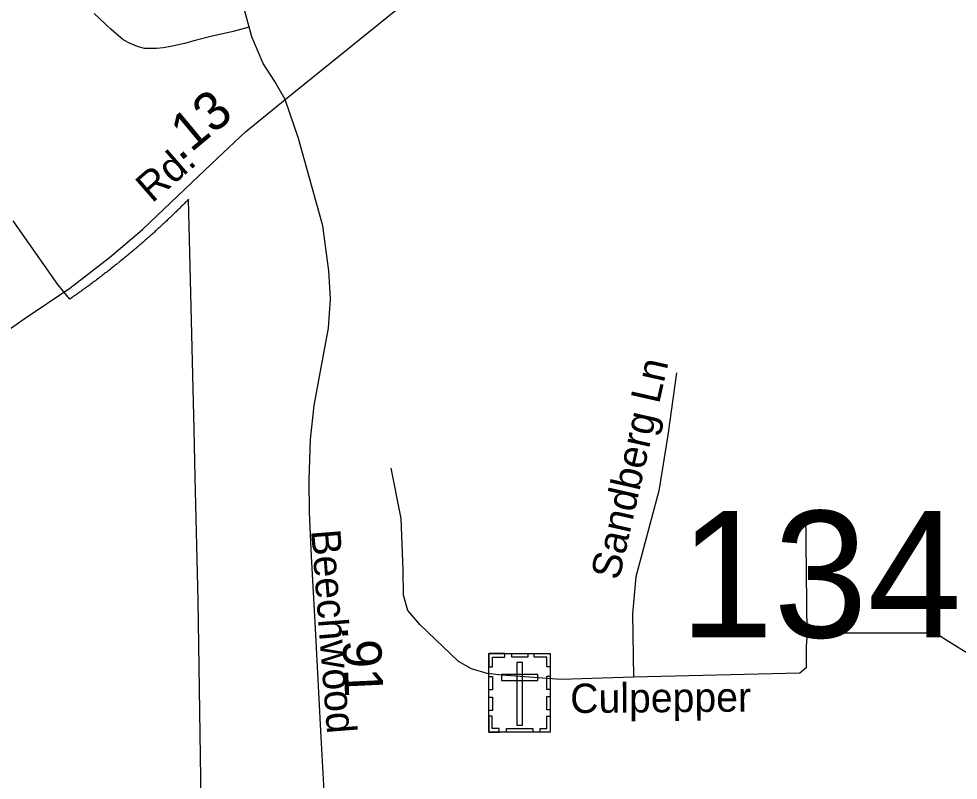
# Model space of a CAD drawing. Extents: x 2220236 to 2384410, y 720751 to 894131.
# Drawn here: x 2340644 to 2343690, y 794497 to 796965 of the extents above; entities that cross this region are included whole.
import ezdxf

# ---------------------------------------------------------------- set-up
doc = ezdxf.new("R2010")
doc.units = 0
for name, color, linetype in [('Exist Boundary Political City Limit New', 7, 'Continuous'), ('Exist Cultural Cemetery CELL', 7, 'Continuous'), ('Exist Road Non-System Type 51', 7, 'Continuous'), ('Exist Road Non-System Type 51 Label', 7, 'Continuous'), ('Exist Road Secondary Mileage Hundredths English Label', 7, 'Continuous'), ('Exist Road Secondary Structure Standard Bridge Number Label', 7, 'Continuous'), ('Exist Road Secondary Type 51 Attributed', 7, 'Continuous'), ('Exist Road Secondary Type 51 Label', 7, 'Continuous'), ('Map Preparation Boundary City Limit Buffer Line', 7, 'Continuous')]:
    doc.layers.add(name, color=color, linetype=linetype)

msp = doc.modelspace()

# ---------------------------------------------------------------- linework, layer by layer
at = {"layer": 'Exist Boundary Political City Limit New'}
msp.add_lwpolyline([(2341235.8, 794432.1), (2341226.2, 795079.1), (2341216.5, 795479.9), (2341212.8, 795633.5), (2341200, 796163.1), (2341194.8, 796380.4), (2341190, 796375.3), (2341187, 796372.3), (2341184, 796369.4), (2341181, 796366.4), (2341178, 796363.4), (2341175, 796360.4), (2341172, 796357.5), (2341169, 796354.5), (2341166, 796351.6), (2341163, 796348.6), (2341160, 796345.7), (2341157, 796342.8), (2341154, 796339.8), (2341151, 796336.9), (2341148, 796334), (2341145, 796331.1), (2341142, 796328.1), (2341139, 796325.2), (2341136, 796322.4), (2341133, 796319.4), (2341129.8, 796316.6), (2341126.8, 796313.7), (2341123.8, 796310.8), (2341120.8, 796307.9), (2341117.8, 796305.1), (2341116.5, 796303.9), (2341114.5, 796302.2), (2341111.5, 796299.3), (2341108.5, 796296.4), (2341105.2, 796293.6), (2341102.2, 796290.8), (2341099.2, 796287.9), (2341096, 796285.1), (2341093, 796282.2), (2341090, 796279.4), (2341086.8, 796276.6), (2341083.8, 796273.8), (2341080.5, 796270.9), (2341077.5, 796268.1), (2341074.2, 796265.3), (2341071.2, 796262.5), (2341068, 796259.8), (2341065, 796256.9), (2341061.8, 796254.1), (2341058.5, 796251.4), (2341055.5, 796248.6), (2341052.2, 796245.8), (2341049.2, 796243.1), (2341046, 796240.3), (2341042.8, 796237.6), (2341039.5, 796234.8), (2341036.5, 796232.1), (2341033.2, 796229.3), (2341030, 796226.6), (2341027, 796223.8), (2341023.8, 796221.1), (2341020.5, 796218.4), (2341017.2, 796215.7), (2341014, 796213), (2341010.8, 796210.2), (2341007.8, 796207.6), (2341004.5, 796204.9), (2341001.2, 796202.2), (2340998, 796199.5), (2340994.8, 796196.8), (2340991.5, 796194.1), (2340988.2, 796191.5), (2340985, 796188.8), (2340981.8, 796186.1), (2340975.2, 796180.9), (2340972, 796178.2), (2340962.2, 796170.3), (2340959, 796167.7), (2340955.5, 796165.1), (2340952.2, 796162.4), (2340949, 796159.9), (2340942.5, 796154.6), (2340939, 796152.1), (2340935.8, 796149.5), (2340932.5, 796146.9), (2340929.2, 796144.3), (2340925.8, 796141.8), (2340922.5, 796139.2), (2340919.2, 796136.6), (2340916, 796134.1), (2340912.5, 796131.5), (2340909.2, 796128.9), (2340905.8, 796126.4), (2340902.5, 796123.9), (2340899.2, 796121.4), (2340895.8, 796118.8), (2340892.5, 796116.3), (2340889, 796113.8), (2340885.8, 796111.3), (2340882.2, 796108.8), (2340879, 796106.3), (2340875.5, 796103.8), (2340872.2, 796101.3), (2340868.8, 796098.9), (2340865.5, 796096.4), (2340862, 796093.9), (2340858.5, 796091.4), (2340855.2, 796089), (2340851.8, 796086.5), (2340848.5, 796084.1), (2340845, 796081.6), (2340841.5, 796079.2), (2340838, 796076.8), (2340834.8, 796074.3), (2340831.2, 796071.9), (2340827.8, 796069.5), (2340824.5, 796067.1), (2340821, 796064.7), (2340818.5, 796062.9), (2340817.5, 796062.3), (2340814, 796059.9), (2340810.5, 796057.5), (2340809.8, 796056.9), (2340809.2, 796057.4), (2340770.8, 796104.5), (2340626.2, 796310.7)], dxfattribs=at)
at = {"layer": 'Exist Cultural Cemetery CELL'}
for points in [[(2342168.2, 794907.5), (2342367.3, 794907.5), (2342367.3, 794652.9), (2342168.2, 794652.9)], [(2342168.2, 794864.2), (2342179.5, 794864.2), (2342179.5, 794896.4), (2342220.1, 794896.3), (2342220.1, 794907.5), (2342168.2, 794907.5)], [(2342242.2, 794907.5), (2342294.1, 794907.5), (2342294.1, 794896.1), (2342242.2, 794896.1)], [(2342367.3, 794864.1), (2342356, 794864.1), (2342356, 794896.3), (2342315.4, 794896.3), (2342315.4, 794907.4), (2342367.3, 794907.4)], [(2342277.2, 794878.2), (2342258.5, 794878.2), (2342258.5, 794675.4), (2342277.2, 794675.4)], [(2342168.2, 794790), (2342168.2, 794833.3), (2342179.5, 794833.3), (2342179.5, 794790)], [(2342209, 794839.4), (2342209, 794820.7), (2342326.7, 794820.7), (2342326.7, 794839.4)], [(2342355.9, 794791), (2342355.9, 794834.4), (2342367.3, 794834.4), (2342367.3, 794791)], [(2342168.1, 794722.8), (2342168.1, 794766.1), (2342179.5, 794766.1), (2342179.5, 794722.8)], [(2342355.9, 794725.1), (2342355.9, 794768.4), (2342367.3, 794768.4), (2342367.3, 794725.1)], [(2342201.2, 794652.9), (2342201.2, 794664.4), (2342179.3, 794664.4), (2342179.3, 794704.8), (2342168.1, 794704.8), (2342168.1, 794652.9)], [(2342334.1, 794652.9), (2342334.1, 794664.3), (2342356.1, 794664.3), (2342356.1, 794704.8), (2342367.3, 794704.8), (2342367.3, 794652.9)], [(2342225.6, 794664.3), (2342310.5, 794664.3), (2342310.5, 794652.9), (2342225.6, 794652.9)]]:
    msp.add_lwpolyline(points, close=True, dxfattribs=at)
at = {"layer": 'Exist Road Non-System Type 51'}
msp.add_line((2343200.5, 794973.9), (2343195.5, 795364.9), dxfattribs=at)
for points in [[(2341391, 796938.4), (2341335, 796923.5), (2341270.8, 796908.7), (2341216.4, 796895.5), (2341181.8, 796885.6), (2341137.4, 796875.8), (2341112.7, 796870.8), (2341091.2, 796869.2), (2341073.1, 796869.2), (2341051.7, 796869.2), (2341032, 796874.1), (2341007.2, 796884), (2340982.5, 796897.2), (2340943, 796931.8), (2340888.7, 796982.9)], [(2342776.2, 795817.8), (2342748.7, 795615.6), (2342718.8, 795435.3), (2342644.2, 795156.4), (2342633.7, 795036.3), (2342637.1, 794831.6)], [(2342637.1, 794831.6), (2342402.1, 794824), (2342210.2, 794837.3), (2342162.2, 794842.8), (2342111.9, 794858.1), (2342069.7, 794881.6), (2341944.2, 795002.1), (2341905.7, 795047.6), (2341891.1, 795097.4), (2341890.1, 795179.4), (2341884.1, 795345.2), (2341851.1, 795508.4)], [(2343200.5, 794973.9), (2343197, 794931.7), (2343197, 794861.4), (2343175.9, 794843.8), (2342637.1, 794831.6)], [(2344303.6, 794792.4), (2344232.9, 794805.1), (2344193.7, 794807.6), (2344109.1, 794819), (2343907, 794812.2), (2343840.2, 794833.3), (2343615.3, 794973.9), (2343200.5, 794973.9)]]:
    msp.add_lwpolyline(points, dxfattribs=at)
at = {"layer": 'Exist Road Secondary Type 51 Attributed'}
for points in [[(2341508, 796703.8), (2341900, 797020.8), (2341979.4, 797075.8), (2342046.7, 797132.6), (2342129.4, 797223.6), (2342279.2, 797407.2), (2342391.9, 797518.6), (2342439.4, 797561.2), (2342617.7, 797693.3), (2342839.7, 797851.9), (2342958.5, 797947.3), (2343031.7, 798010.2), (2343136.3, 798119.3), (2343335.7, 798337.7), (2343426.4, 798444.6), (2343478.6, 798503.5)], [(2341508, 796703.8), (2341474.2, 796762.4), (2341436.3, 796820), (2341400.1, 796907.4), (2341367.1, 797026.1), (2341144.5, 797923.2), (2341033.7, 798390.3)], [(2336234.6, 793422.4), (2336876.5, 793783.6), (2337003.6, 793857), (2337150.5, 793942.8), (2337477.8, 794154.7), (2337639.7, 794247.5), (2337890.1, 794400.6), (2338347.2, 794663.5), (2338866.6, 794937.5), (2339356.6, 795214.8), (2339691.2, 795400.2), (2339835, 795488.4), (2340543.2, 795909.9), (2340662.2, 795992.7), (2340809.6, 796092.1), (2340938.1, 796191.3), (2341045.1, 796281.9), (2341205.2, 796434.8), (2341288.9, 796513.6), (2341379.2, 796598.7), (2341508, 796703.8)], [(2341635.9, 794441.6), (2341624.9, 794636.7), (2341606.2, 794989.3), (2341593.1, 795223.2), (2341587, 795364.4), (2341585.9, 795471), (2341590.3, 795601.7), (2341602.4, 795711.6), (2341622.2, 795822.6), (2341648.5, 795962.1), (2341655.1, 796057.7), (2341649.4, 796148.7), (2341630.4, 796294.5), (2341551.3, 796576.9), (2341508, 796703.8)]]:
    msp.add_lwpolyline(points, dxfattribs=at)
at = {"layer": 'Map Preparation Boundary City Limit Buffer Line'}
msp.add_lwpolyline([(2341235.8, 794432.1), (2341226.2, 795079.1), (2341216.5, 795479.9), (2341212.8, 795633.5), (2341200, 796163.1), (2341194.8, 796380.4), (2341190, 796375.3), (2341187, 796372.3), (2341184, 796369.4), (2341181, 796366.4), (2341178, 796363.4), (2341175, 796360.4), (2341172, 796357.5), (2341169, 796354.5), (2341166, 796351.6), (2341163, 796348.6), (2341160, 796345.7), (2341157, 796342.8), (2341154, 796339.8), (2341151, 796336.9), (2341148, 796334), (2341145, 796331.1), (2341142, 796328.1), (2341139, 796325.2), (2341136, 796322.4), (2341133, 796319.4), (2341129.8, 796316.6), (2341126.8, 796313.7), (2341123.8, 796310.8), (2341120.8, 796307.9), (2341117.8, 796305.1), (2341116.5, 796303.9), (2341114.5, 796302.2), (2341111.5, 796299.3), (2341108.5, 796296.4), (2341105.2, 796293.6), (2341102.2, 796290.8), (2341099.2, 796287.9), (2341096, 796285.1), (2341093, 796282.2), (2341090, 796279.4), (2341086.8, 796276.6), (2341083.8, 796273.8), (2341080.5, 796270.9), (2341077.5, 796268.1), (2341074.2, 796265.3), (2341071.2, 796262.5), (2341068, 796259.8), (2341065, 796256.9), (2341061.8, 796254.1), (2341058.5, 796251.4), (2341055.5, 796248.6), (2341052.2, 796245.8), (2341049.2, 796243.1), (2341046, 796240.3), (2341042.8, 796237.6), (2341039.5, 796234.8), (2341036.5, 796232.1), (2341033.2, 796229.3), (2341030, 796226.6), (2341027, 796223.8), (2341023.8, 796221.1), (2341020.5, 796218.4), (2341017.2, 796215.7), (2341014, 796213), (2341010.8, 796210.2), (2341007.8, 796207.6), (2341004.5, 796204.9), (2341001.2, 796202.2), (2340998, 796199.5), (2340994.8, 796196.8), (2340991.5, 796194.1), (2340988.2, 796191.5), (2340985, 796188.8), (2340981.8, 796186.1), (2340975.2, 796180.9), (2340972, 796178.2), (2340962.2, 796170.3), (2340959, 796167.7), (2340955.5, 796165.1), (2340952.2, 796162.4), (2340949, 796159.9), (2340942.5, 796154.6), (2340939, 796152.1), (2340935.8, 796149.5), (2340932.5, 796146.9), (2340929.2, 796144.3), (2340925.8, 796141.8), (2340922.5, 796139.2), (2340919.2, 796136.6), (2340916, 796134.1), (2340912.5, 796131.5), (2340909.2, 796128.9), (2340905.8, 796126.4), (2340902.5, 796123.9), (2340899.2, 796121.4), (2340895.8, 796118.8), (2340892.5, 796116.3), (2340889, 796113.8), (2340885.8, 796111.3), (2340882.2, 796108.8), (2340879, 796106.3), (2340875.5, 796103.8), (2340872.2, 796101.3), (2340868.8, 796098.9), (2340865.5, 796096.4), (2340862, 796093.9), (2340858.5, 796091.4), (2340855.2, 796089), (2340851.8, 796086.5), (2340848.5, 796084.1), (2340845, 796081.6), (2340841.5, 796079.2), (2340838, 796076.8), (2340834.8, 796074.3), (2340831.2, 796071.9), (2340827.8, 796069.5), (2340824.5, 796067.1), (2340821, 796064.7), (2340818.5, 796062.9), (2340817.5, 796062.3), (2340814, 796059.9), (2340810.5, 796057.5), (2340809.8, 796056.9), (2340809.2, 796057.4), (2340770.8, 796104.5), (2340626.2, 796310.7)], dxfattribs=at)

# ---------------------------------------------------------------- texts
at = {"layer": 'Exist Road Non-System Type 51 Label'}
for s, rotation, p in [('Sandberg Ln', 77.2366, (2342590.3, 795142.6)), ('Culpepper', 0.4846, (2342432.3, 794714.7))]:
    msp.add_text(s, height=95, rotation=rotation, dxfattribs=at).set_placement(p)
at = {"layer": 'Exist Road Secondary Mileage Hundredths English Label'}
for s, rotation, p in [('.13', 39.7488, (2341166.9, 796500.5)), ('.91', 272.6813, (2341691.4, 794997))]:
    msp.add_text(s, height=125, rotation=rotation, dxfattribs=at).set_placement(p)
at = {"layer": 'Exist Road Secondary Structure Standard Bridge Number Label'}
msp.add_text('134', height=410.1, dxfattribs=at).set_placement((2342786, 794959.7))
at = {"layer": 'Exist Road Secondary Type 51 Label'}
for s, rotation, p in [('Rd.', 41.0598, (2341076.2, 796365.9)), ('Beechwood', 274.5358, (2341591.6, 795306.8))]:
    msp.add_text(s, height=95, rotation=rotation, dxfattribs=at).set_placement(p)

doc.saveas('drawing.dxf')
